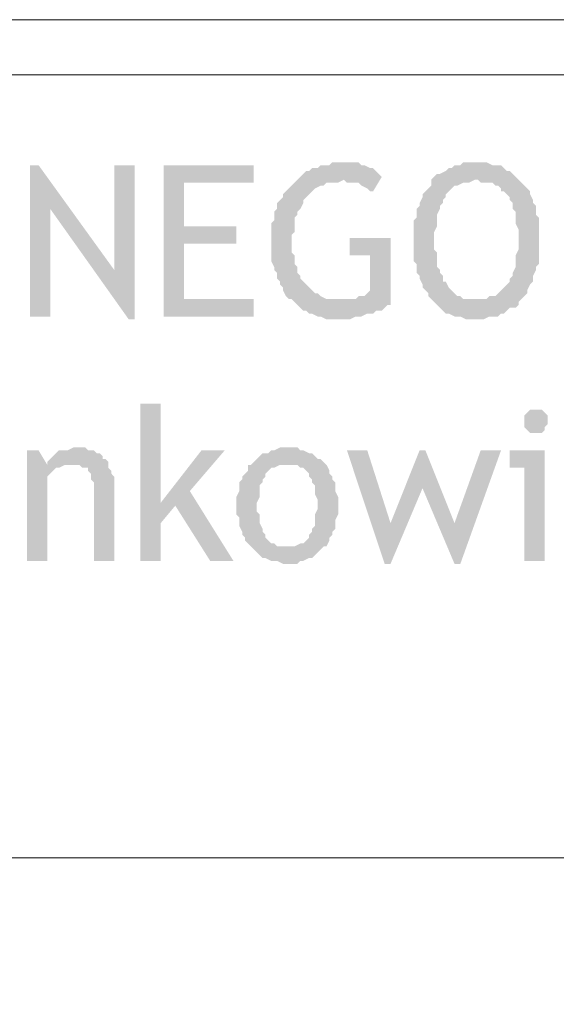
# Model space of a CAD drawing. Header units: millimetres. Extents: x -14047 to 49934, y -21523 to 14989.
# Tile 448 of 580: x 23031 to 23109, y 12182 to 12326. Entities that reach past the tile are written whole.
import ezdxf

# ---------------------------------------------------------------- set-up
doc = ezdxf.new("R2010")
doc.units = ezdxf.units.MM
doc.layers.add('C00-00-00', color=7, linetype='Continuous')

msp = doc.modelspace()

# ---------------------------------------------------------------- hatches: boundary and pattern name
at = {"layer": 'C00-00-00'}
h = msp.add_hatch(color=256, dxfattribs=at)
h.dxf.hatch_style = 2
h.paths.add_polyline_path([(23034.056, 12304.571), (23032.786, 12304.571), (23032.786, 12282.558), (23035.75, 12282.558), (23035.75, 12298.221)])
h = msp.add_hatch(color=256, dxfattribs=at)
h.dxf.hatch_style = 2
h.paths.add_polyline_path([(23034.056, 12304.571), (23035.75, 12298.221), (23047.18, 12282.134), (23045.063, 12289.331)])
h = msp.add_hatch(color=256, dxfattribs=at)
h.dxf.hatch_style = 2
h.paths.add_polyline_path([(23048.026, 12304.571), (23045.063, 12304.571), (23045.063, 12289.331), (23047.18, 12282.134), (23048.026, 12282.134)])
h = msp.add_hatch(color=256, dxfattribs=at)
h.dxf.hatch_style = 2
h.paths.add_polyline_path([(23065.383, 12304.571), (23052.26, 12304.571), (23052.26, 12282.558), (23065.383, 12282.558), (23065.383, 12285.098), (23055.223, 12285.098), (23055.223, 12293.141), (23062.843, 12293.141), (23062.843, 12295.681), (23055.223, 12295.681), (23055.223, 12302.031), (23065.383, 12302.031)])
h = msp.add_hatch(color=256, dxfattribs=at)
h.dxf.hatch_style = 2
h.paths.add_polyline_path([(23078.506, 12304.994), (23076.813, 12304.994), (23076.39, 12304.571), (23075.12, 12304.571), (23074.696, 12304.148), (23073.85, 12304.148), (23073.426, 12303.724), (23073.003, 12303.724), (23072.58, 12303.301), (23072.156, 12302.878), (23071.733, 12302.454), (23078.506, 12302.454), (23078.93, 12302.031), (23080.623, 12302.031), (23081.046, 12301.608), (23081.893, 12301.184), (23082.316, 12300.761), (23082.74, 12300.761), (23084.01, 12302.878), (23083.586, 12303.301), (23083.163, 12303.724), (23082.74, 12304.148), (23082.316, 12304.148), (23081.47, 12304.571), (23081.046, 12304.571), (23080.623, 12304.994), (23079.353, 12304.994)])
h = msp.add_hatch(color=256, dxfattribs=at)
h.dxf.hatch_style = 2
h.paths.add_polyline_path([(23097.556, 12304.994), (23095.863, 12304.994), (23095.44, 12304.571), (23094.593, 12304.571), (23094.17, 12304.148), (23093.746, 12304.148), (23093.323, 12303.724), (23092.476, 12303.301), (23092.053, 12303.301), (23091.63, 12302.878), (23091.206, 12302.454), (23091.206, 12301.608), (23090.783, 12301.184), (23090.36, 12300.761), (23089.936, 12300.338), (23089.936, 12299.914), (23089.513, 12299.068), (23089.513, 12298.644), (23089.09, 12298.221), (23089.09, 12296.951), (23088.666, 12296.528), (23088.666, 12293.564), (23088.666, 12290.601), (23089.09, 12290.178), (23089.09, 12288.908), (23089.513, 12288.484), (23089.513, 12288.061), (23089.936, 12287.214), (23089.936, 12286.791), (23090.36, 12286.368), (23090.783, 12285.944), (23090.783, 12285.521), (23091.206, 12285.098), (23091.63, 12284.674), (23092.053, 12284.251), (23092.476, 12283.828), (23092.9, 12283.404), (23093.323, 12282.981), (23093.746, 12282.981), (23094.593, 12282.558), (23095.44, 12282.558), (23096.286, 12282.134), (23098.826, 12282.134), (23099.673, 12282.558), (23100.943, 12282.558), (23101.366, 12282.981), (23101.79, 12282.981), (23102.213, 12283.404), (23102.636, 12283.828), (23103.483, 12283.828), (23103.906, 12284.251), (23103.906, 12284.674), (23097.556, 12285.098), (23095.863, 12285.098), (23095.44, 12285.521), (23095.016, 12285.521), (23094.593, 12285.944), (23094.17, 12286.368), (23093.746, 12286.791), (23093.323, 12287.638), (23092.9, 12287.638), (23092.9, 12288.484), (23092.476, 12288.908), (23092.476, 12289.331), (23092.053, 12289.754), (23092.053, 12291.871), (23091.63, 12292.294), (23091.63, 12294.834), (23092.053, 12295.681), (23092.053, 12297.374), (23092.476, 12298.221), (23092.476, 12298.644), (23092.9, 12299.068), (23092.9, 12299.491), (23093.323, 12299.914), (23093.323, 12300.338), (23093.746, 12300.761), (23094.17, 12301.184), (23094.593, 12301.608), (23095.016, 12301.608), (23095.863, 12302.031), (23096.71, 12302.031), (23097.556, 12302.454), (23103.906, 12302.454), (23103.483, 12302.878), (23103.06, 12303.301), (23102.636, 12303.724), (23102.213, 12303.724), (23101.79, 12304.148), (23101.366, 12304.571), (23100.096, 12304.571), (23099.25, 12304.994), (23097.98, 12304.994)])
h = msp.add_hatch(color=256, dxfattribs=at)
h.dxf.hatch_style = 2
h.paths.add_polyline_path([(23071.733, 12302.454), (23071.31, 12302.031), (23070.886, 12301.608), (23070.463, 12301.184), (23070.04, 12300.761), (23069.616, 12300.338), (23069.616, 12299.914), (23069.193, 12299.491), (23068.77, 12299.068), (23068.77, 12298.221), (23068.346, 12297.798), (23068.346, 12296.528), (23067.923, 12296.104), (23067.923, 12290.601), (23068.346, 12289.754), (23068.346, 12289.331), (23068.77, 12288.908), (23068.77, 12288.061), (23069.193, 12287.638), (23069.193, 12287.214), (23069.616, 12286.791), (23069.616, 12286.368), (23070.04, 12285.521), (23070.463, 12285.098), (23070.886, 12285.098), (23071.31, 12284.674), (23078.506, 12285.098), (23075.966, 12285.098), (23075.12, 12285.521), (23074.696, 12285.944), (23074.273, 12285.944), (23073.85, 12286.368), (23073.426, 12286.791), (23073.003, 12287.214), (23072.58, 12287.638), (23072.156, 12288.061), (23072.156, 12288.484), (23071.733, 12288.908), (23071.733, 12289.754), (23071.31, 12290.178), (23071.31, 12291.448), (23070.886, 12291.871), (23070.886, 12293.564), (23070.886, 12294.411), (23071.31, 12294.834), (23071.31, 12296.951), (23071.733, 12297.374), (23071.733, 12297.798), (23072.156, 12298.221), (23072.58, 12299.068), (23072.58, 12299.491), (23073.003, 12299.914), (23073.426, 12300.338), (23073.85, 12300.761), (23074.273, 12301.184), (23075.12, 12301.608), (23075.543, 12301.608), (23075.966, 12302.031), (23077.66, 12302.031), (23078.506, 12302.454)])
h = msp.add_hatch(color=256, dxfattribs=at)
h.dxf.hatch_style = 2
h.paths.add_polyline_path([(23103.906, 12302.454), (23097.556, 12302.454), (23097.98, 12302.454), (23098.403, 12302.031), (23100.096, 12302.031), (23100.52, 12301.608), (23100.943, 12301.608), (23101.366, 12301.184), (23101.366, 12300.761), (23101.79, 12300.761), (23102.213, 12300.338), (23102.636, 12299.914), (23102.636, 12299.491), (23103.06, 12299.068), (23103.06, 12298.221), (23103.483, 12297.798), (23103.483, 12296.104), (23103.906, 12295.258), (23103.906, 12293.564), (23103.906, 12292.294), (23103.483, 12291.448), (23103.483, 12289.754), (23103.06, 12288.908), (23103.06, 12288.484), (23102.636, 12288.061), (23102.636, 12287.638), (23102.213, 12287.214), (23101.79, 12286.791), (23101.366, 12286.368), (23100.943, 12285.944), (23100.52, 12285.521), (23099.673, 12285.521), (23099.25, 12285.098), (23097.556, 12285.098), (23103.906, 12284.674), (23104.33, 12285.098), (23104.753, 12285.521), (23105.176, 12285.944), (23105.176, 12286.368), (23105.6, 12287.214), (23106.023, 12287.638), (23106.023, 12288.484), (23106.446, 12289.331), (23106.446, 12289.754), (23106.87, 12290.178), (23106.87, 12296.951), (23106.446, 12297.374), (23106.446, 12298.644), (23106.023, 12299.068), (23106.023, 12299.491), (23105.6, 12300.338), (23105.6, 12300.761), (23105.176, 12301.184), (23104.753, 12301.608), (23104.33, 12302.031)])
h = msp.add_hatch(color=256, dxfattribs=at)
h.dxf.hatch_style = 2
h.paths.add_polyline_path([(23085.28, 12293.988), (23079.353, 12293.988), (23079.353, 12291.448), (23082.316, 12291.448), (23082.316, 12286.368), (23081.893, 12285.944), (23081.47, 12285.521), (23080.623, 12285.521), (23080.2, 12285.098), (23078.506, 12285.098), (23071.31, 12284.674), (23071.733, 12284.251), (23072.156, 12283.828), (23072.58, 12283.404), (23073.003, 12283.404), (23073.426, 12282.981), (23073.85, 12282.981), (23074.696, 12282.558), (23075.12, 12282.558), (23075.966, 12282.134), (23079.353, 12282.134), (23080.2, 12282.558), (23081.046, 12282.558), (23081.893, 12282.981), (23082.74, 12282.981), (23083.163, 12283.404), (23084.01, 12283.404), (23084.433, 12283.828), (23084.856, 12284.251), (23085.28, 12284.251)])
h = msp.add_hatch(color=256, dxfattribs=at)
h.dxf.hatch_style = 2
h.paths.add_polyline_path([(23051.836, 12269.858), (23048.873, 12269.858), (23048.873, 12246.998), (23051.836, 12246.998), (23051.836, 12252.501), (23053.953, 12255.041), (23051.836, 12255.464)])
h = msp.add_hatch(color=256, dxfattribs=at)
h.dxf.hatch_style = 2
h.paths.add_polyline_path([(23106.446, 12269.011), (23105.6, 12269.011), (23105.176, 12268.588), (23104.753, 12268.164), (23104.753, 12267.318), (23104.753, 12266.471), (23105.176, 12266.048), (23105.6, 12265.624), (23107.293, 12265.624), (23107.716, 12266.048), (23107.716, 12266.471), (23108.14, 12266.894), (23108.14, 12268.164), (23107.716, 12268.588), (23107.293, 12269.011), (23106.87, 12269.011)])
h = msp.add_hatch(color=256, dxfattribs=at)
h.dxf.hatch_style = 2
h.paths.add_polyline_path([(23034.056, 12263.084), (23032.363, 12263.084), (23032.363, 12246.998), (23035.326, 12246.998), (23035.326, 12259.274), (23035.75, 12259.698), (23036.173, 12260.121), (23036.596, 12260.544), (23037.02, 12260.544), (23037.866, 12260.968), (23038.713, 12260.968), (23035.326, 12260.968)])
h = msp.add_hatch(color=256, dxfattribs=at)
h.dxf.hatch_style = 2
h.paths.add_polyline_path([(23039.56, 12263.508), (23039.136, 12263.508), (23038.29, 12263.084), (23037.02, 12263.084), (23036.596, 12262.661), (23036.173, 12262.238), (23035.75, 12261.814), (23035.326, 12261.391), (23035.326, 12260.968), (23039.983, 12260.968), (23040.406, 12260.544), (23041.253, 12260.544), (23041.253, 12260.121), (23041.676, 12259.698), (23041.676, 12258.851), (23042.1, 12258.428), (23042.1, 12246.998), (23045.063, 12246.998), (23045.063, 12257.158), (23045.063, 12259.274), (23044.64, 12259.698), (23044.64, 12260.121), (23044.216, 12260.544), (23044.216, 12261.391), (23043.793, 12261.814), (23043.37, 12261.814), (23043.37, 12262.238), (23042.946, 12262.661), (23042.523, 12262.661), (23042.1, 12263.084), (23041.253, 12263.084), (23040.83, 12263.508), (23040.406, 12263.508)])
h = msp.add_hatch(color=256, dxfattribs=at)
h.dxf.hatch_style = 2
h.paths.add_polyline_path([(23061.15, 12263.084), (23057.763, 12263.084), (23051.836, 12255.464), (23053.953, 12255.041), (23059.033, 12246.998), (23062.42, 12246.998), (23056.07, 12257.158)])
h = msp.add_hatch(color=256, dxfattribs=at)
h.dxf.hatch_style = 2
h.paths.add_polyline_path([(23070.463, 12263.508), (23069.193, 12263.508), (23068.346, 12263.084), (23067.923, 12263.084), (23067.5, 12262.661), (23066.653, 12262.661), (23066.23, 12262.238), (23065.806, 12261.814), (23065.383, 12261.391), (23064.96, 12260.968), (23071.733, 12260.968), (23072.156, 12260.544), (23072.58, 12260.544), (23073.003, 12260.121), (23073.426, 12259.698), (23073.426, 12259.274), (23073.85, 12258.851), (23073.85, 12258.428), (23074.273, 12258.004), (23074.273, 12256.734), (23074.696, 12255.888), (23074.696, 12254.618), (23074.273, 12253.771), (23074.273, 12252.078), (23073.85, 12251.654), (23073.85, 12251.231), (23073.426, 12250.808), (23073.426, 12250.384), (23073.003, 12249.961), (23072.58, 12249.538), (23072.156, 12249.538), (23071.31, 12249.114), (23064.96, 12249.114), (23065.383, 12248.691), (23065.806, 12248.268), (23066.23, 12247.844), (23066.653, 12247.421), (23067.076, 12247.421), (23067.923, 12246.998), (23068.77, 12246.998), (23069.616, 12246.574), (23071.733, 12246.574), (23072.156, 12246.998), (23072.58, 12246.998), (23073.426, 12247.421), (23073.85, 12247.421), (23074.273, 12247.844), (23074.696, 12248.268), (23075.12, 12248.691), (23075.543, 12249.114), (23075.966, 12249.114), (23076.39, 12249.961), (23076.39, 12250.384), (23076.813, 12250.808), (23076.813, 12251.231), (23077.236, 12251.654), (23077.236, 12252.924), (23077.66, 12253.771), (23077.66, 12256.311), (23077.236, 12257.158), (23077.236, 12258.428), (23076.813, 12258.851), (23076.813, 12259.274), (23076.39, 12259.698), (23076.39, 12260.121), (23075.966, 12260.968), (23075.543, 12261.391), (23075.12, 12261.814), (23074.696, 12261.814), (23074.273, 12262.238), (23073.85, 12262.661), (23073.426, 12262.661), (23072.58, 12263.084), (23072.156, 12263.084), (23071.733, 12263.508), (23070.886, 12263.508)])
h = msp.add_hatch(color=256, dxfattribs=at)
h.dxf.hatch_style = 2
h.paths.add_polyline_path([(23081.893, 12263.084), (23078.93, 12263.084), (23084.433, 12246.574), (23085.28, 12252.501)])
h = msp.add_hatch(color=256, dxfattribs=at)
h.dxf.hatch_style = 2
h.paths.add_polyline_path([(23090.36, 12263.084), (23089.513, 12263.084), (23085.28, 12252.501), (23084.433, 12246.574), (23085.28, 12246.574), (23089.936, 12257.581)])
h = msp.add_hatch(color=256, dxfattribs=at)
h.dxf.hatch_style = 2
h.paths.add_polyline_path([(23090.36, 12263.084), (23089.936, 12257.581), (23094.593, 12246.574), (23094.593, 12252.501)])
h = msp.add_hatch(color=256, dxfattribs=at)
h.dxf.hatch_style = 2
h.paths.add_polyline_path([(23101.366, 12263.084), (23098.403, 12263.084), (23094.593, 12252.501), (23094.593, 12246.574), (23095.44, 12246.574)])
h = msp.add_hatch(color=256, dxfattribs=at)
h.dxf.hatch_style = 2
h.paths.add_polyline_path([(23107.716, 12263.084), (23102.636, 12263.084), (23102.636, 12260.544), (23104.753, 12260.544), (23104.753, 12246.998), (23107.716, 12246.998)])
h = msp.add_hatch(color=256, dxfattribs=at)
h.dxf.hatch_style = 2
h.paths.add_polyline_path([(23064.96, 12260.968), (23064.536, 12260.968), (23064.536, 12260.121), (23064.113, 12259.698), (23063.69, 12259.274), (23063.69, 12258.851), (23063.266, 12258.428), (23063.266, 12257.158), (23062.843, 12256.311), (23062.843, 12253.771), (23063.266, 12253.348), (23063.266, 12252.078), (23063.69, 12251.231), (23063.69, 12250.808), (23064.113, 12250.384), (23064.113, 12249.961), (23064.536, 12249.538), (23064.96, 12249.114), (23070.463, 12249.114), (23068.77, 12249.114), (23068.346, 12249.538), (23067.923, 12249.538), (23067.5, 12249.961), (23067.076, 12250.384), (23067.076, 12250.808), (23066.653, 12251.231), (23066.653, 12251.654), (23066.23, 12252.501), (23066.23, 12253.771), (23065.806, 12254.194), (23065.806, 12255.464), (23066.23, 12256.311), (23066.23, 12258.004), (23066.653, 12258.428), (23066.653, 12258.851), (23067.076, 12259.274), (23067.076, 12259.698), (23067.5, 12260.121), (23067.923, 12260.544), (23068.346, 12260.544), (23069.193, 12260.968), (23070.463, 12260.968)])

# ---------------------------------------------------------------- linework, layer by layer
at = {"layer": 'C00-00-00', "lineweight": 0}
for points in [[(22403.29, 11552.308), (23296.1, 11552.308), (23296.1, 12325.738), (22403.29, 12325.738), (22403.29, 11552.308), (22403.29, 12264.778)], [(22410.91, 12317.694), (23288.48, 12317.694)], [(22410.91, 12203.818), (23288.48, 12203.818)]]:
    msp.add_lwpolyline(points, dxfattribs=at)

doc.saveas('drawing.dxf')
